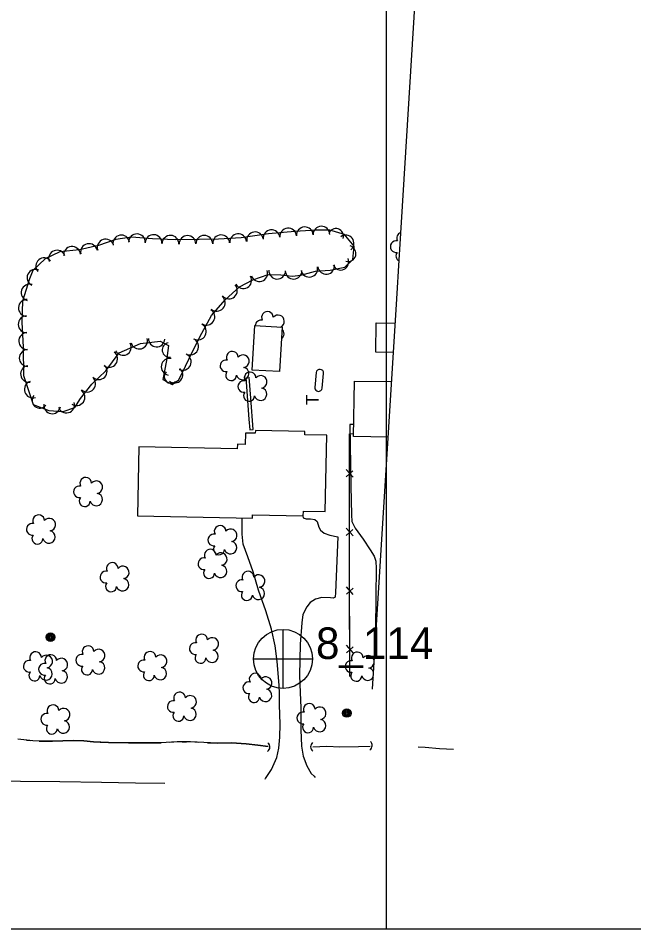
# Model space of a CAD drawing. Extents: x 591954 to 597000, y 198576 to 213500.
# Drawn here: x 594325 to 594617.5, y 199500 to 199932.5 of the extents above; entities that cross this region are included whole.
import ezdxf

# ---------------------------------------------------------------- set-up
doc = ezdxf.new("R2010")
doc.units = 0
for name, color, linetype in [('Level 10', 7, 'Continuous'), ('Level 11', 7, 'Continuous'), ('Level 12', 7, 'Continuous'), ('Level 14', 7, 'Continuous'), ('Level 15', 7, 'Continuous'), ('Level 17', 7, 'Continuous'), ('Level 18', 7, 'Continuous'), ('Level 19', 7, 'Continuous'), ('Level 4', 7, 'Continuous')]:
    doc.layers.add(name, color=color, linetype=linetype)

msp = doc.modelspace()

# ---------------------------------------------------------------- linework, layer by layer
at = {"layer": 'Level 10'}
for p, q in [((594500, 199500), (594500, 201000)), ((593500, 199500), (595000, 199500))]:
    msp.add_line(p, q, dxfattribs=at)
at = {"layer": 'Level 11'}
msp.add_lwpolyline([(594159.89, 199598.21), (594161.01, 199596.27), (594164.8, 199590.98), (594170.45, 199586.46), (594175.7, 199583.69), (594181.43, 199580.96), (594187.7, 199579.03), (594194.77, 199577.79), (594199.86, 199577.23), (594214.22, 199575.28), (594230.1, 199573.07), (594241.67, 199572.04), (594252.42, 199571.39), (594268.57, 199570.82), (594289.28, 199570.55), (594306.99, 199570.35), (594326.14, 199570.14), (594344.77, 199569.92), (594364.67, 199569.61), (594380.8, 199569.4), (594394.68, 199569.16)], dxfattribs=at)
at = {"layer": 'Level 12'}
for p, q in [((594466.6, 199764.15), (594465.92, 199757.08)), ((594469.4, 199756.84), (594470.08, 199763.83))]:
    msp.add_line(p, q, dxfattribs=at)
for points in [[(594436.2, 199765.36), (594437.39, 199786.5), (594450.4, 199785.77), (594449.21, 199764.63), (594436.2, 199765.36)], [(594503.27, 199773.75), (594494.86, 199773.92), (594495.15, 199787.87)], [(594495.15, 199787.87), (594504.13, 199787.69)], [(594500.78, 199733.53), (594484.39, 199733.78), (594484.8, 199760.16)], [(594484.8, 199760.16), (594502.41, 199759.89)], [(594381.68, 199696.15), (594436.33, 199695.07), (594436.36, 199696.69), (594460.46, 199696.21), (594460.5, 199698.37), (594470.92, 199698.16), (594471.65, 199734.44), (594461.13, 199734.65), (594461.16, 199736.22), (594437.68, 199736.69), (594437.66, 199735.37), (594432.99, 199735.46), (594432.88, 199730.03), (594429.13, 199730.11), (594429.09, 199727.98), (594382.33, 199728.91), (594381.68, 199696.15)]]:
    msp.add_lwpolyline(points, dxfattribs=at)
for centre, start, end in [((594468.34, 199763.98), 355.2061, 174.4568), ((594467.66, 199757.02), 178.0242, 354.0716)]:
    msp.add_arc(centre, 1.75, start, end, dxfattribs=at)
at = {"layer": 'Level 14'}
for centre, radius in [((594340.4, 199638.54), 2.02), ((594340.4, 199638.55), 1.52), ((594340.4, 199638.51), 1.01), ((594340.41, 199638.52), 0.502), ((594481.15, 199602.48), 2.02), ((594481.15, 199602.49), 1.52), ((594481.16, 199602.46), 1.01), ((594481.16, 199602.47), 0.502)]:
    msp.add_circle(centre, radius, dxfattribs=at)
at = {"layer": 'Level 15'}
for p, q in [((594484.11, 199714.51), (594480.88, 199718.23)), ((594480.88, 199714.68), (594484.05, 199717.47)), ((594484.09, 199686.65), (594480.85, 199690.36)), ((594480.85, 199686.82), (594484.02, 199689.61)), ((594484.16, 199658.79), (594480.91, 199662.5)), ((594480.92, 199658.95), (594484.08, 199661.76)), ((594484.29, 199630.93), (594481.03, 199634.64)), ((594481.05, 199631.09), (594484.2, 199633.9))]:
    msp.add_line(p, q, dxfattribs=at)
for points in [[(594482.6, 199619.81), (594482.34, 199677.52), (594482.39, 199735.14), (594484.42, 199735.25)], [(594482.39, 199731.25), (594482.39, 199735.14), (594484.42, 199735.25)], [(594482.38, 199719.93), (594482.39, 199731.25)], [(594482.36, 199703.39), (594482.37, 199713.35)], [(594482.36, 199692.07), (594482.36, 199703.39)], [(594482.35, 199675.53), (594482.34, 199677.52), (594482.35, 199685.49)], [(594482.4, 199664.21), (594482.35, 199675.53)], [(594482.47, 199647.67), (594482.43, 199657.63)], [(594482.52, 199636.35), (594482.47, 199647.67)], [(594482.6, 199619.81), (594482.55, 199629.77)]]:
    msp.add_lwpolyline(points, dxfattribs=at)
for centre, start, end in [((594442.09, 199586.27), 305.1794, 51.419), ((594466.45, 199586.49), 129.2794, 235.519), ((594490.7, 199587.11), 303.1794, 49.419)]:
    msp.add_arc(centre, 2.5, start, end, dxfattribs=at)
at = {"layer": 'Level 17'}
for points in [[(594433.1, 199761.79), (594434.62, 199742.07), (594435.08, 199736.98), (594436.69, 199737.13), (594435.57, 199752.11), (594434.81, 199761.97)], [(594484.48, 199739.56), (594482.53, 199739.51), (594482.79, 199730.1), (594483.07, 199710.27), (594483.36, 199696.62), (594483.56, 199693.51), (594485.08, 199690.26), (594488.91, 199685.08), (594492.24, 199680), (594494.12, 199677.02), (594494.91, 199674.67), (594495.08, 199671.06), (594494.98, 199658.17), (594494.82, 199641.75), (594494.71, 199635.3)], [(594449.1, 199611.73), (594448.99, 199615.73), (594447.99, 199626.98), (594447.17, 199634.42), (594445.43, 199642.39), (594442.63, 199651.08), (594439.21, 199660.77), (594436.58, 199669.5), (594434.05, 199676.74), (594431.83, 199682.67), (594431.43, 199687.43), (594431.43, 199692.89), (594431.43, 199695.16)], [(594460.28, 199696.21), (594460.34, 199695.14), (594461.76, 199694.73), (594463.85, 199694.78), (594466.01, 199694.43), (594467.03, 199693.41), (594467.88, 199690.78), (594468.56, 199689.39), (594470.4, 199687.91), (594473.04, 199686.89), (594476.86, 199686.22), (594475.71, 199659.73), (594475.59, 199657.53), (594474.69, 199657.04), (594473.41, 199657.26), (594469.21, 199657.41), (594466.26, 199656.62), (594463.74, 199654.94), (594462.22, 199652.9), (594460.29, 199649.24), (594459.7, 199645.35), (594458.93, 199635.24), (594458.7, 199620.34), (594458.98, 199612.19)], [(594494.71, 199635.3), (594494.71, 199635.29)], [(594442.58, 199571.39), (594445.36, 199575.59), (594447.83, 199581.34), (594448.87, 199585.75), (594449.35, 199590.96), (594449.46, 199597.23), (594449.23, 199606.36), (594449.1, 199611.73)], [(594458.98, 199612.19), (594459.22, 199604.89), (594459.36, 199594.47), (594459.62, 199586.78), (594460.34, 199582), (594462.11, 199577.35), (594464.27, 199573.83), (594465.6, 199572.46)], [(594465.6, 199572.46), (594466.12, 199571.93)], [(594442.4, 199571.11), (594442.58, 199571.39)]]:
    msp.add_lwpolyline(points, dxfattribs=at)
at = {"layer": 'Level 18'}
for points in [[(594473.12, 199831.9), (594466.55, 199831.77), (594456.41, 199831.17), (594443.92, 199830.03), (594430.96, 199828.18), (594420.22, 199827.53), (594410.93, 199827.37), (594399.59, 199827.32), (594388.83, 199827.73), (594378.89, 199828.47), (594371.36, 199827.42), (594363.22, 199824.54), (594354.14, 199822.55), (594344.79, 199821.51), (594337.81, 199818.29), (594331.91, 199812.71), (594330.32, 199808.77), (594327.01, 199798.17), (594326.77, 199788.21), (594327.38, 199776.3), (594327.53, 199762.86), (594332.09, 199749.07), (594339.58, 199746.18), (594346.43, 199745.77), (594351.95, 199747.68), (594354.59, 199751.94), (594360.02, 199758.67), (594366.6, 199764.96), (594372.95, 199773.61), (594383.2, 199777.98), (594392.45, 199779.06), (594396.4, 199777.13), (594395.49, 199769.98), (594393.69, 199760.94), (594398.09, 199758.58), (594401.33, 199760.75), (594404.57, 199767.19), (594407.8, 199774.27), (594412.33, 199782.93), (594416.93, 199791.38), (594423.29, 199798.8), (594430.08, 199804.86), (594436.53, 199808.22), (594443.72, 199810.7), (594449.81, 199810.66), (594455.18, 199809.94), (594459.29, 199810.48), (594466.24, 199812.28), (594473.22, 199812.88), (594480.21, 199814.28), (594484.05, 199817.9), (594484.68, 199824.16), (594479.83, 199829.92)], [(594480.01, 199829.7), (594473.12, 199831.9)]]:
    msp.add_lwpolyline(points, dxfattribs=at)
for centre, radius, start, end in [((594445.39, 199828), 3.99, 6.2012, 186.1859), ((594453.29, 199828.78), 3.99, 5.0312, 185.0159), ((594461.19, 199829.36), 3.99, 3.3906, 183.3752), ((594469.1, 199829.7), 3.99, 1.5727, 181.5574), ((594475.96, 199829.03), 3.57, 342.3186, 162.3033), ((594366.57, 199823.58), 3.99, 18.4585, 198.4432), ((594373.98, 199825.5), 3.98, 10.4955, 190.4801), ((594381.41, 199826.05), 3.98, 357.8975, 177.8822), ((594389.34, 199825.68), 3.99, 356.9409, 176.9256), ((594397.36, 199825.35), 3.99, 358.3491, 178.3338), ((594405.42, 199825.25), 3.99, 0.2876, 180.2722), ((594413.42, 199825.33), 3.99, 0.8619, 180.8466), ((594421.46, 199825.58), 3.99, 2.5929, 182.5776), ((594429.5, 199826.1), 3.99, 4.8542, 184.8389), ((594437.55, 199827.01), 3.99, 8.1459, 188.1306), ((594480.63, 199825.6), 3.89, 308.2446, 128.2293), ((594507.61, 199828.08), 2.78, 107.2082, 209.1675), ((594350.6, 199820.06), 3.99, 6.4747, 186.4594), ((594358.68, 199821.41), 3.99, 12.3987, 192.3834), ((594481.69, 199820.69), 3.8, 254.0768, 74.0614), ((594504.61, 199824), 2.78, 78.0716, 279.0826), ((594337.34, 199814.7), 3.96, 40.3807, 220.3654), ((594343.45, 199818.34), 3.96, 21.0483, 201.033), ((594507.07, 199819.6), 2.61, 140.7797, 244.6683), ((594463.29, 199813.55), 3.98, 192.8228, 12.8074), ((594471.34, 199814.94), 3.99, 186.8296, 6.8143), ((594478.23, 199816.75), 3.84, 204.1783, 24.163), ((594333.17, 199809.29), 3.93, 64.9304, 244.9151), ((594431.95, 199808.07), 3.98, 208.9973, 28.9819), ((594439.56, 199811.42), 3.98, 198.4881, 18.4728), ((594448.07, 199812.62), 3.99, 177.6492, 357.6339), ((594455.85, 199812.57), 3.95, 181.8784, 1.8631), ((594330.45, 199802.17), 3.99, 72.6237, 252.6083), ((594425.11, 199803.22), 3.99, 221.6817, 41.6664), ((594329.13, 199794.9), 3.98, 86.9661, 266.9508), ((594419.33, 199797.36), 3.99, 229.1338, 49.1185), ((594414.44, 199790.69), 3.97, 238.2972, 58.2819), ((594443.42, 199790.38), 2.78, 1.3946, 209.1675), ((594329.02, 199787.11), 3.99, 91.4155, 271.4002), ((594440.42, 199786.3), 2.78, 78.0716, 176.0821), ((594448.46, 199788.52), 2.97, 294.3528, 139.6575), ((594410.4, 199783.67), 3.99, 241.9626, 61.9473), ((594448.35, 199782.66), 2.97, 305.8422, 47.6922), ((594329.3, 199779.17), 3.99, 92.5783, 272.563), ((594382.48, 199779.34), 3.95, 195.5636, 15.5483), ((594390.79, 199780.24), 3.86, 177.2517, 357.2364), ((594406.71, 199776.54), 3.99, 243.3463, 63.331), ((594374.8, 199776.3), 3.92, 207.4385, 27.4232), ((594396.87, 199774.94), 3.43, 99.2944, 279.2791), ((594329.53, 199771.13), 3.99, 90.6608, 270.6455), ((594368.22, 199770.69), 3.99, 233.7149, 53.6995), ((594396.97, 199766.95), 3.99, 79.4004, 259.385), ((594403.19, 199769.32), 3.99, 244.7301, 64.7148), ((594426.73, 199771.46), 2.78, 1.3946, 209.1675), ((594431.77, 199769.6), 2.97, 278.4237, 139.6575), ((594330.13, 199763.53), 3.95, 98.9112, 278.8959), ((594363.27, 199764.85), 3.98, 225.6742, 45.6588), ((594423.73, 199767.39), 2.78, 78.0716, 279.0826), ((594431.66, 199763.75), 2.97, 196.0745, 79.0477), ((594397.53, 199762.25), 3.14, 133.2379, 313.2226), ((594399.36, 199763.11), 3.86, 230.6749, 50.6596), ((594426.19, 199762.99), 2.61, 140.7797, 358.7123), ((594435.21, 199761.65), 2.78, 1.3946, 209.1675), ((594440.26, 199759.79), 2.97, 278.4237, 139.6575), ((594331.94, 199756.18), 3.99, 108.2883, 288.273), ((594357.78, 199758.93), 3.98, 228.6458, 48.6305), ((594432.21, 199757.57), 2.78, 78.0716, 279.0826), ((594352.72, 199752.48), 3.98, 235.2366, 55.2212), ((594434.68, 199753.17), 2.61, 140.7797, 358.7123), ((594440.14, 199753.94), 2.97, 196.0745, 79.0477), ((594335.25, 199750.96), 3.64, 141.5492, 321.5339), ((594347.87, 199748.9), 3.89, 196.031, 16.0157), ((594341.15, 199748.58), 3.95, 170.302, 350.2866), ((594357.12, 199711.61), 2.78, 1.3946, 209.1675), ((594362.17, 199709.76), 2.97, 278.4237, 139.6575), ((594354.12, 199707.54), 2.78, 78.0716, 279.0826), ((594362.05, 199703.9), 2.97, 196.0745, 79.0477), ((594356.59, 199703.14), 2.61, 140.7797, 358.7123), ((594334.72, 199693.84), 2.78, 1.3946, 209.1675), ((594339.76, 199691.98), 2.97, 278.4237, 139.6575), ((594331.72, 199689.76), 2.78, 78.0716, 279.0826), ((594339.65, 199686.13), 2.97, 196.0745, 79.0477), ((594420.96, 199688.75), 2.78, 1.3946, 209.1675), ((594426, 199686.89), 2.97, 278.4237, 139.6575), ((594334.18, 199685.36), 2.61, 140.7797, 358.7123), ((594417.96, 199684.68), 2.78, 78.0716, 279.0826), ((594416.25, 199677.47), 2.78, 1.3946, 209.1675), ((594420.42, 199680.28), 2.61, 140.7797, 358.7123), ((594425.89, 199681.04), 2.97, 196.0745, 79.0477), ((594413.25, 199673.39), 2.78, 78.0716, 279.0826), ((594421.29, 199675.61), 2.97, 278.4237, 139.6575), ((594369.69, 199671.14), 2.78, 1.3946, 209.1675), ((594374.73, 199669.28), 2.97, 278.4237, 139.6575), ((594421.18, 199669.76), 2.97, 196.0745, 79.0477), ((594366.69, 199667.06), 2.78, 78.0716, 279.0826), ((594415.71, 199668.99), 2.61, 140.7797, 358.7123), ((594434.2, 199667.02), 2.78, 1.3946, 209.1675), ((594439.24, 199665.16), 2.97, 278.4237, 139.6575), ((594369.15, 199662.66), 2.61, 140.7797, 358.7123), ((594374.62, 199663.43), 2.97, 196.0745, 79.0477), ((594431.2, 199662.95), 2.78, 78.0716, 279.0826), ((594433.66, 199658.55), 2.61, 140.7797, 358.7123), ((594439.13, 199659.31), 2.97, 196.0745, 79.0477), ((594412.16, 199637.17), 2.78, 1.3946, 209.1675), ((594417.2, 199635.31), 2.97, 278.4237, 139.6575), ((594358.22, 199631.63), 2.78, 1.3946, 209.1675), ((594363.26, 199629.78), 2.97, 278.4237, 139.6575), ((594409.16, 199633.09), 2.78, 78.0716, 279.0826), ((594333.28, 199628.8), 2.78, 1.3946, 209.1675), ((594338.33, 199626.94), 2.97, 278.4237, 139.6575), ((594340.51, 199627.37), 2.78, 1.3946, 209.1675), ((594345.55, 199625.51), 2.97, 278.4237, 139.6575), ((594355.22, 199627.56), 2.78, 78.0716, 279.0826), ((594387.61, 199628.94), 2.78, 1.3946, 209.1675), ((594392.66, 199627.09), 2.97, 278.4237, 139.6575), ((594411.62, 199628.7), 2.61, 140.7797, 358.7123), ((594417.09, 199629.46), 2.97, 196.0745, 79.0477), ((594486.16, 199628.66), 2.78, 1.3946, 209.1675), ((594491.2, 199626.8), 2.97, 278.4237, 139.6575), ((594330.28, 199624.72), 2.78, 78.0716, 279.0826), ((594337.51, 199623.29), 2.78, 78.0716, 279.0826), ((594338.21, 199621.09), 2.97, 196.0745, 79.0477), ((594357.68, 199623.16), 2.61, 140.7797, 358.7123), ((594363.15, 199623.92), 2.97, 196.0745, 79.0477), ((594384.61, 199624.87), 2.78, 78.0716, 279.0826), ((594392.54, 199621.23), 2.97, 196.0745, 79.0477), ((594483.16, 199624.58), 2.78, 78.0716, 279.0826), ((594491.09, 199620.95), 2.97, 19.7137, 79.0477), ((594332.75, 199620.32), 2.61, 140.7797, 358.7123), ((594339.97, 199618.89), 2.61, 140.7797, 358.7123), ((594345.44, 199619.66), 2.97, 196.0745, 79.0477), ((594387.08, 199620.47), 2.61, 140.7797, 358.7123), ((594437.59, 199618.56), 2.78, 1.3946, 209.1675), ((594442.63, 199616.71), 2.97, 278.4237, 139.6575), ((594485.62, 199620.19), 2.61, 140.7797, 358.7123), ((594491.09, 199620.95), 2.97, 196.0745, 333.2153), ((594434.59, 199614.49), 2.78, 78.0716, 279.0826), ((594401.68, 199609.66), 2.78, 1.3946, 185.498), ((594437.05, 199610.09), 2.61, 158.3673, 358.7123), ((594437.05, 199610.09), 2.61, 140.7797, 158.2546), ((594442.52, 199610.85), 2.97, 196.0745, 13.6439), ((594442.52, 199610.85), 2.97, 13.7193, 79.0477), ((594398.68, 199605.58), 2.78, 78.0716, 279.0826), ((594401.68, 199609.66), 2.78, 185.6517, 209.1675), ((594406.72, 199607.8), 2.97, 43.7352, 139.6575), ((594406.72, 199607.8), 2.97, 278.4237, 43.565), ((594463.25, 199604.23), 2.78, 1.3946, 209.1675), ((594338.54, 199599.5), 2.78, 78.0716, 279.0826), ((594341.54, 199603.58), 2.78, 1.3946, 209.1675), ((594346.58, 199601.72), 2.97, 278.4237, 139.6575), ((594401.14, 199601.18), 2.61, 140.7797, 358.7123), ((594406.61, 199601.94), 2.97, 196.0745, 79.0477), ((594460.25, 199600.16), 2.78, 78.0716, 279.0826), ((594468.3, 199602.37), 2.97, 278.4237, 139.6575), ((594346.47, 199595.87), 2.97, 196.0745, 79.0477), ((594468.19, 199596.52), 2.97, 196.0745, 79.0477), ((594341, 199595.11), 2.61, 140.7797, 358.7123), ((594462.72, 199595.76), 2.61, 140.7797, 358.7123)]:
    msp.add_arc(centre, radius, start, end, dxfattribs=at)
at = {"layer": 'Level 19'}
for points in [[(594443.8, 199586.65), (594438.92, 199587.26), (594433.37, 199587.84), (594426.28, 199588.4), (594419.7, 199588.11), (594413.24, 199588.45), (594406.95, 199588.86), (594400.55, 199588.87), (594392.58, 199588.38), (594384.88, 199588.35), (594377.4, 199588.36), (594367.91, 199588.52), (594360.83, 199588.85), (594356.27, 199589.33), (594351.09, 199589.49), (594346.15, 199589.3), (594341.29, 199589.17), (594336.21, 199589.13), (594331.91, 199589.28), (594324.88, 199590.01)], [(594328.99, 199589.58), (594330.98, 199589.37)], [(594334.97, 199589.17), (594336.21, 199589.13), (594341.29, 199589.17), (594346.15, 199589.3), (594351.09, 199589.49), (594356.27, 199589.33), (594360.83, 199588.85), (594363.93, 199588.7)], [(594363.93, 199588.7), (594367.91, 199588.52), (594377.4, 199588.36), (594384.88, 199588.35), (594392.58, 199588.38), (594392.93, 199588.4)], [(594396.92, 199588.65), (594398.92, 199588.77)], [(594402.91, 199588.86), (594404.91, 199588.86)], [(594408.91, 199588.73), (594410.91, 199588.6)], [(594414.9, 199588.36), (594419.7, 199588.11), (594426.28, 199588.4), (594433.37, 199587.84), (594438.92, 199587.26), (594443.8, 199586.65)], [(594492.28, 199586.59), (594486.65, 199586.37), (594477.81, 199586.27), (594471.71, 199586.52), (594464.95, 199586.21)], [(594492.28, 199586.59), (594486.65, 199586.37), (594477.81, 199586.27), (594471.71, 199586.52), (594464.95, 199586.21)], [(594531.76, 199585.15), (594525.16, 199585.41), (594518.41, 199586.09), (594515.1, 199586.3)]]:
    msp.add_lwpolyline(points, dxfattribs=at)
at = {"layer": 'Level 4'}
for p, q in [((594450.78, 199642.23), (594450.71, 199614.38)), ((594436.87, 199628.2), (594464.77, 199628.19))]:
    msp.add_line(p, q, dxfattribs=at)
for points in [[(594505.98, 199817.65), (594550.36, 200535.95)], [(594504.84, 199799.15), (594505.98, 199817.65)], [(594493.39, 199613.8), (594504.84, 199799.15)]]:
    msp.add_lwpolyline(points, dxfattribs=at)
msp.add_circle((594450.83, 199628.21), 14, dxfattribs=at)

# ---------------------------------------------------------------- texts
at = {"layer": 'Level 12'}
msp.add_text('T', height=6, rotation=90, dxfattribs=at).set_placement((594467.77, 199748.82))
at = {"layer": 'Level 4'}
msp.add_text('8_114', height=15, dxfattribs=at).set_placement((594466.48, 199628.14))

doc.saveas('drawing.dxf')
